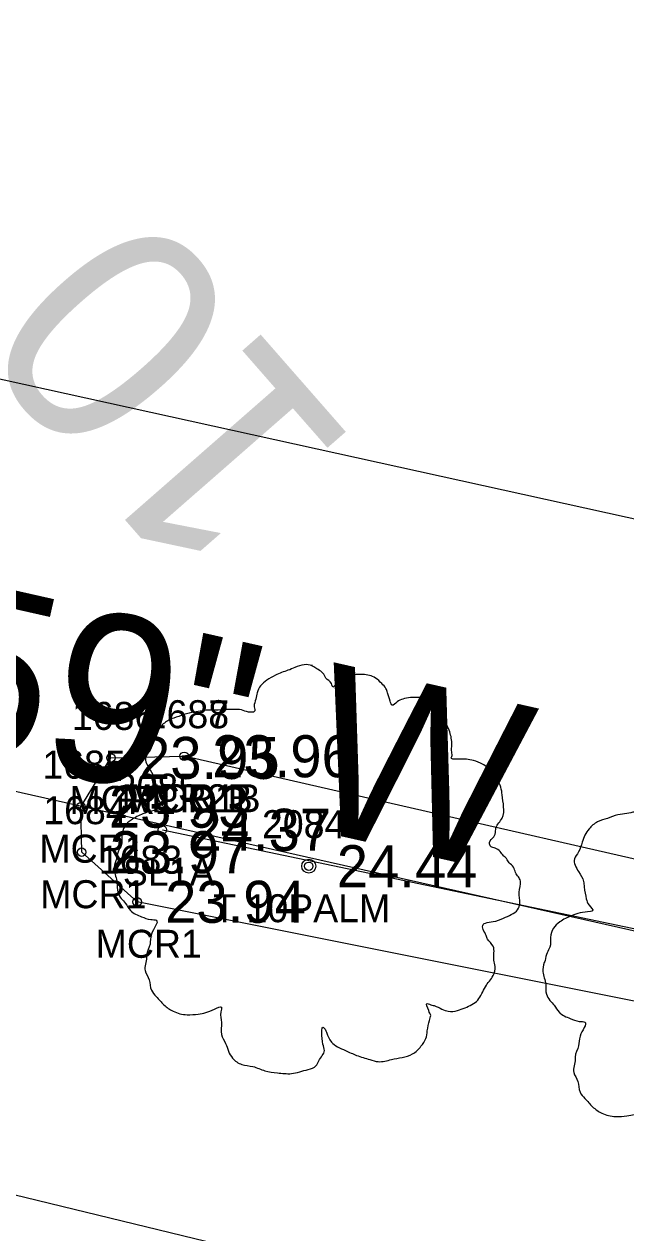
# Model space of a CAD drawing. Extents: x 2654414 to 2656963, y 761776 to 764965.
# Drawn here: x 2655410.21 to 2655431.68, y 762194.36 to 762237.5 of the extents above; entities that cross this region are included whole.
import ezdxf

# ---------------------------------------------------------------- set-up
doc = ezdxf.new("R2010")
doc.units = 0
for name, color, linetype in [('RD_EX_Conc', 7, 'Continuous'), ('RD_EX_Conc_txCode', 7, 'Continuous'), ('RD_EX_TX_Conc_ELEV', 7, 'Continuous'), ('RD_EX_TX_VEG_ELEV', 7, 'Continuous'), ('RD_EX_VEG', 7, 'Continuous'), ('RD_EX_VEG_txCode', 7, 'Continuous'), ('RD_HC_Cl', 7, 'Continuous'), ('RD_HC_Data', 7, 'Continuous'), ('RD_HC_TX_Sta50', 7, 'Continuous'), ('RD_SMD_Locator', 7, 'Continuous')]:
    doc.layers.add(name, color=color, linetype=linetype)

msp = doc.modelspace()

# ---------------------------------------------------------------- linework, layer by layer
at = {"layer": 'RD_EX_Conc'}
for points in [[(2655447.671, 762217.38), (2655447.327, 762216.453), (2655403.547, 762226.108), (2655380.017, 762230.002), (2655342.631, 762237.105), (2655301.817, 762249.774)], [(2655440.54, 762187.622), (2655439.059, 762188.617), (2655385.758, 762201.571), (2655364.155, 762208.612), (2655337.932, 762214.524), (2655306.963, 762222.49), (2655288.125, 762231.245)], [(2655443.509, 762202.713), (2655441.344, 762200.892), (2655439.828, 762201.054), (2655414.24, 762206.177), (2655412.261, 762207.947), (2655412.231, 762209.572), (2655413.306, 762211.312), (2655415.917, 762211.372)], [(2655443.509, 762202.713), (2655442.909, 762204.561), (2655441.41, 762205.54), (2655415.917, 762211.372)]]:
    msp.add_lwpolyline(points, dxfattribs=at)
at = {"layer": 'RD_EX_VEG'}
msp.add_line((2655415.141, 762208.748), (2655439.646, 762203.615), dxfattribs=at)
for centre, radius in [((2655420.364, 762207.447), 0.25), ((2655420.352, 762207.428), 0.0001)]:
    msp.add_circle(centre, radius, dxfattribs=at)
for points in [[(2655420.496, 762214.614), (2655420.196, 762214.639), (2655419.871, 762214.539), (2655419.621, 762214.439), (2655419.397, 762214.364), (2655419.172, 762214.264), (2655418.872, 762214.089), (2655418.647, 762213.889), (2655418.522, 762213.64), (2655418.472, 762213.415), (2655418.422, 762213.14), (2655418.422, 762212.965), (2655418.297, 762212.94), (2655418.147, 762212.965), (2655417.897, 762213.04), (2655417.647, 762213.04), (2655417.397, 762213.04), (2655417.048, 762213.015), (2655416.698, 762213.015), (2655416.423, 762212.965), (2655416.098, 762212.915), (2655415.723, 762212.79), (2655415.373, 762212.665), (2655415.073, 762212.415), (2655414.824, 762211.94), (2655414.699, 762211.59), (2655414.549, 762211.341), (2655414.699, 762210.891), (2655414.874, 762210.541), (2655414.898, 762210.341), (2655414.973, 762209.916), (2655415.073, 762209.691), (2655415.198, 762209.491), (2655415.123, 762209.466), (2655414.749, 762209.416), (2655414.449, 762209.316), (2655414.024, 762209.092), (2655413.799, 762208.867), (2655413.699, 762208.542), (2655413.674, 762208.192), (2655413.574, 762207.992), (2655413.499, 762207.717), (2655413.474, 762207.642), (2655413.424, 762207.317), (2655413.524, 762206.867), (2655413.549, 762206.518), (2655413.674, 762206.293), (2655413.824, 762206.118), (2655413.999, 762205.868), (2655414.399, 762205.643), (2655414.724, 762205.543), (2655414.923, 762205.518), (2655414.749, 762205.018), (2655414.699, 762204.668), (2655414.574, 762204.269), (2655414.574, 762204.194), (2655414.524, 762203.719), (2655414.674, 762203.394), (2655414.749, 762203.019), (2655414.923, 762202.794), (2655415.198, 762202.494), (2655415.523, 762202.27), (2655416.023, 762202.145), (2655416.423, 762202.17), (2655416.998, 762202.344), (2655417.247, 762202.419), (2655417.222, 762202.245), (2655417.247, 762201.87), (2655417.247, 762201.445), (2655417.397, 762201.12), (2655417.497, 762200.845), (2655417.647, 762200.595), (2655417.972, 762200.37), (2655418.372, 762200.295), (2655418.797, 762200.145), (2655419.247, 762200.07), (2655419.746, 762200.045), (2655420.346, 762200.195), (2655420.621, 762200.32), (2655420.721, 762200.495), (2655420.921, 762200.87), (2655420.871, 762201.095), (2655420.896, 762201.695), (2655420.996, 762201.52), (2655421.171, 762201.17), (2655421.671, 762200.87), (2655422.07, 762200.695), (2655422.545, 762200.545), (2655422.845, 762200.47), (2655423.32, 762200.545), (2655423.695, 762200.62), (2655424.069, 762200.745), (2655424.369, 762201.02), (2655424.544, 762201.295), (2655424.594, 762201.57), (2655424.669, 762201.945), (2655424.719, 762202.12)], [(2655424.719, 762202.12), (2655424.644, 762202.295), (2655424.594, 762202.544), (2655424.669, 762202.519), (2655424.844, 762202.469), (2655425.119, 762202.344), (2655425.344, 762202.27), (2655425.669, 762202.295), (2655425.944, 762202.394), (2655426.393, 762202.669), (2655426.668, 762203.144), (2655426.943, 762203.544), (2655427.018, 762203.869), (2655426.968, 762204.094), (2655426.943, 762204.593), (2655426.743, 762204.843), (2655426.693, 762204.968), (2655426.593, 762205.368), (2655426.668, 762205.418), (2655426.943, 762205.468), (2655427.318, 762205.593), (2655427.593, 762205.718), (2655427.818, 762205.893), (2655427.893, 762206.118), (2655427.868, 762206.518), (2655427.918, 762206.917), (2655427.843, 762207.067), (2655427.743, 762207.217), (2655427.668, 762207.417), (2655427.518, 762207.567), (2655427.418, 762207.717), (2655427.318, 762207.817), (2655427.193, 762207.967), (2655427.018, 762208.092), (2655426.868, 762208.142), (2655426.818, 762208.292), (2655426.968, 762208.492), (2655427.018, 762208.592), (2655427.043, 762208.817), (2655427.268, 762209.166), (2655427.318, 762209.566), (2655427.268, 762209.991), (2655427.218, 762210.266), (2655427.068, 762210.541), (2655426.868, 762210.791), (2655426.743, 762210.966), (2655426.568, 762211.091), (2655426.244, 762211.216), (2655425.994, 762211.266), (2655425.644, 762211.266), (2655425.444, 762211.316), (2655425.469, 762211.366), (2655425.469, 762211.515), (2655425.469, 762211.79), (2655425.394, 762212.24), (2655425.244, 762212.74), (2655425.244, 762212.765), (2655425.144, 762213.015), (2655424.919, 762213.215), (2655424.744, 762213.315), (2655424.544, 762213.44), (2655424.294, 762213.465), (2655423.995, 762213.465), (2655423.72, 762213.415), (2655423.52, 762213.315), (2655423.345, 762213.19), (2655423.27, 762213.34), (2655423.17, 762213.64), (2655423.12, 762213.789), (2655422.97, 762213.964), (2655422.745, 762214.164), (2655422.295, 762214.289), (2655421.671, 762214.214), (2655421.371, 762214.014), (2655421.221, 762213.839), (2655421.171, 762213.964), (2655420.971, 762214.164), (2655420.871, 762214.339), (2655420.696, 762214.464), (2655420.546, 762214.564), (2655420.446, 762214.614)], [(2655435.792, 762210.979), (2655435.492, 762211.004), (2655435.167, 762210.904), (2655434.917, 762210.804), (2655434.692, 762210.729), (2655434.468, 762210.629), (2655434.168, 762210.454), (2655433.943, 762210.254), (2655433.818, 762210.004), (2655433.768, 762209.779), (2655433.718, 762209.505), (2655433.718, 762209.33), (2655433.593, 762209.305), (2655433.443, 762209.33), (2655433.193, 762209.405), (2655432.943, 762209.405), (2655432.693, 762209.405), (2655432.343, 762209.38), (2655431.994, 762209.38), (2655431.719, 762209.33), (2655431.394, 762209.28), (2655431.019, 762209.155), (2655430.669, 762209.03), (2655430.369, 762208.78), (2655430.119, 762208.305), (2655429.994, 762207.955), (2655429.845, 762207.705), (2655429.994, 762207.256), (2655430.169, 762206.906), (2655430.194, 762206.706), (2655430.269, 762206.281), (2655430.369, 762206.056), (2655430.494, 762205.856), (2655430.419, 762205.831), (2655430.044, 762205.781), (2655429.745, 762205.681), (2655429.32, 762205.456), (2655429.095, 762205.231), (2655428.995, 762204.907), (2655428.97, 762204.557), (2655428.87, 762204.357), (2655428.795, 762204.082), (2655428.77, 762204.007), (2655428.72, 762203.682), (2655428.82, 762203.232), (2655428.845, 762202.882), (2655428.97, 762202.658), (2655429.12, 762202.483), (2655429.295, 762202.233), (2655429.695, 762202.008), (2655430.019, 762201.908), (2655430.219, 762201.883), (2655430.044, 762201.383), (2655429.994, 762201.033), (2655429.87, 762200.633), (2655429.87, 762200.559), (2655429.82, 762200.084), (2655429.969, 762199.759), (2655430.044, 762199.384), (2655430.219, 762199.159), (2655430.494, 762198.859), (2655430.819, 762198.634), (2655431.319, 762198.509), (2655431.719, 762198.534), (2655432.294, 762198.709), (2655432.543, 762198.784), (2655432.518, 762198.609), (2655432.543, 762198.234), (2655432.543, 762197.81), (2655432.693, 762197.485), (2655432.793, 762197.21), (2655432.943, 762196.96), (2655433.268, 762196.735), (2655433.668, 762196.66), (2655434.093, 762196.51), (2655434.543, 762196.435), (2655435.042, 762196.41), (2655435.642, 762196.56), (2655435.917, 762196.685), (2655436.017, 762196.86), (2655436.217, 762197.235), (2655436.167, 762197.46), (2655436.192, 762198.06), (2655436.292, 762197.885), (2655436.467, 762197.535), (2655436.966, 762197.235), (2655437.366, 762197.06), (2655437.841, 762196.91), (2655438.141, 762196.835), (2655438.616, 762196.91), (2655438.991, 762196.985), (2655439.365, 762197.11), (2655439.665, 762197.385), (2655439.84, 762197.66), (2655439.89, 762197.935), (2655439.965, 762198.309), (2655440.015, 762198.484)]]:
    msp.add_spline(points, degree=3, dxfattribs=at)
at = {"layer": 'RD_HC_Cl'}
msp.add_line((2655476.255, 762195.138), (2655321.054, 762230.163), dxfattribs=at)
at = {"layer": 'RD_SMD_Locator'}
for centre in [(2655413.306, 762211.312), (2655415.917, 762211.372), (2655415.917, 762211.372), (2655412.231, 762209.572), (2655415.141, 762208.748), (2655412.261, 762207.947), (2655420.364, 762207.447), (2655414.24, 762206.177)]:
    msp.add_circle(centre, 0.15, dxfattribs=at)

# ---------------------------------------------------------------- texts
at = {"layer": 'RD_EX_Conc_txCode'}
for s, p in [('1686', (2655411.913, 762212.312)), ('1687', (2655414.547, 762212.372)), ('1688', (2655414.547, 762212.372)), ('1685', (2655410.861, 762210.572)), ('MCR1', (2655411.826, 762209.312)), ('MCR2B', (2655413.681, 762209.372)), ('MCR1B', (2655413.964, 762209.372)), ('1684', (2655410.891, 762208.947)), ('MCR1', (2655410.751, 762207.572)), ('1683', (2655412.87, 762207.177)), ('MCR1', (2655410.781, 762205.947)), ('MCR1', (2655412.76, 762204.177))]:
    msp.add_text(s, height=1, dxfattribs=at).set_placement(p)
at = {"layer": 'RD_EX_TX_Conc_ELEV'}
for s, p in [('23.95', (2655414.306, 762210.562)), ('23.96', (2655416.917, 762210.622)), ('23.96', (2655416.917, 762210.622)), ('23.93', (2655413.231, 762208.822)), ('23.97', (2655413.261, 762207.197)), ('23.94', (2655415.24, 762205.427))]:
    msp.add_text(s, height=1.5, dxfattribs=at).set_placement(p)
at = {"layer": 'RD_EX_TX_VEG_ELEV'}
for s, p in [('24.37', (2655416.141, 762207.998)), ('24.44', (2655421.364, 762206.697))]:
    msp.add_text(s, height=1.5, dxfattribs=at).set_placement(p)
at = {"layer": 'RD_EX_VEG_txCode'}
for s, p in [('2085', (2655413.472, 762209.748)), ('2084', (2655418.695, 762208.447)), ('SL1A', (2655413.732, 762206.748)), ('T 10PALM', (2655416.955, 762205.447))]:
    msp.add_text(s, height=1, dxfattribs=at).set_placement(p)
at = {"layer": 'RD_HC_Data'}
msp.add_text('N 77%%d 16\' 59" W', height=6, rotation=347.283, dxfattribs=at).set_placement((2655372.03, 762219.684))
at = {"layer": 'RD_HC_TX_Sta50'}
msp.add_text('10', height=8, rotation=131.1884, dxfattribs=at).set_placement((2655422.222, 762222.34))

doc.saveas('drawing.dxf')
